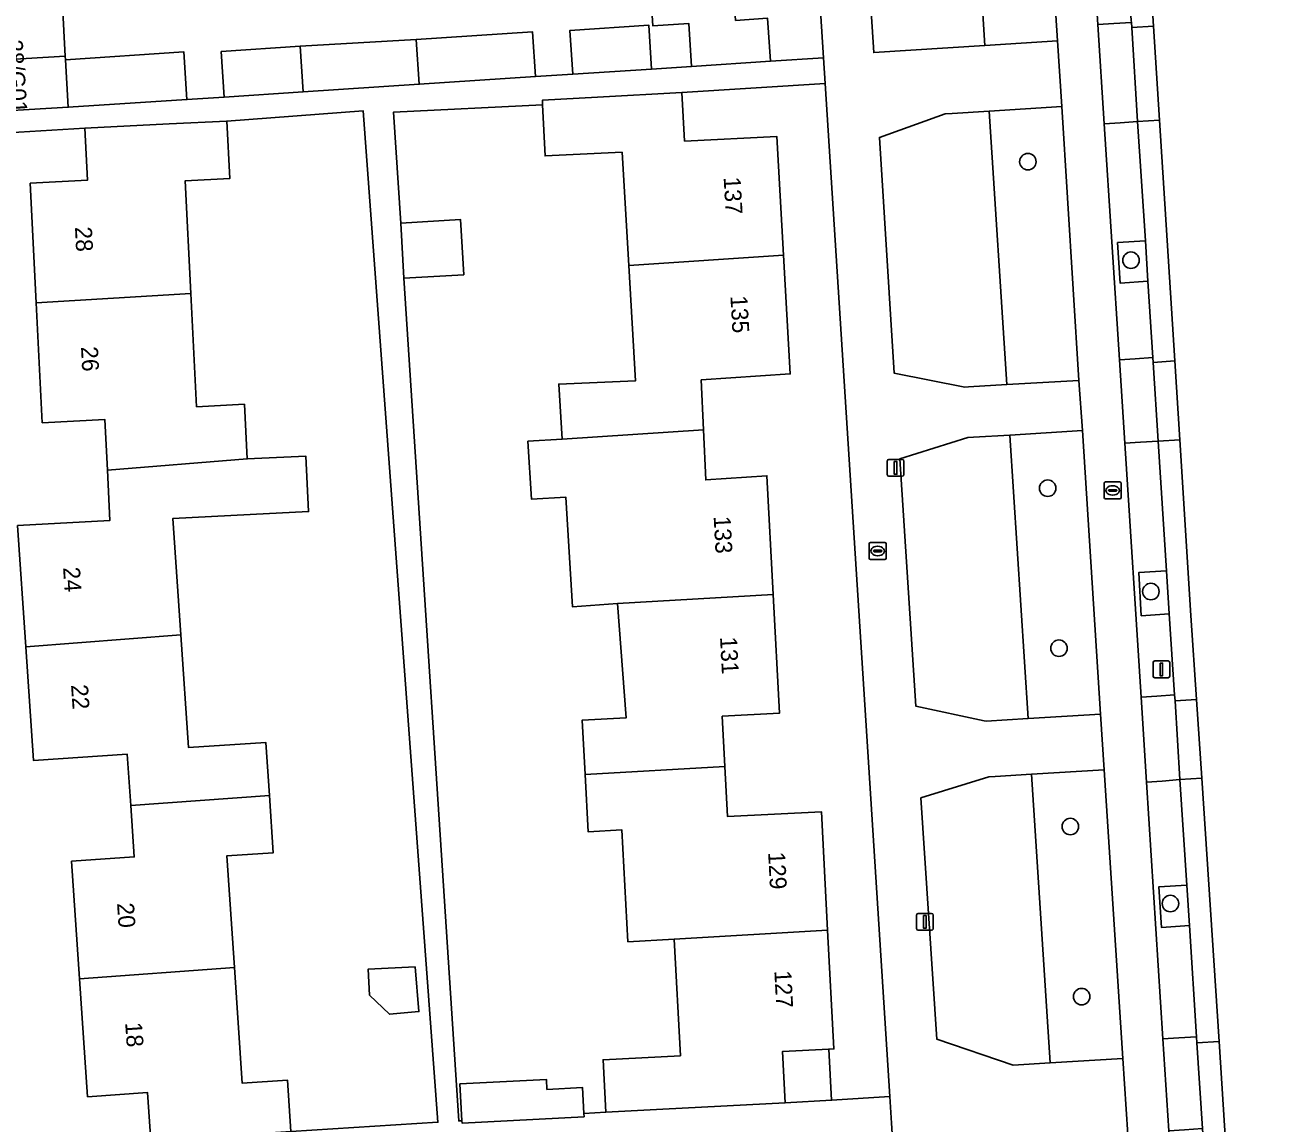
# Model space of a CAD drawing. Extents: x 159680 to 160786, y 387323 to 388340.
# Drawn here: x 160671.8 to 160745.5, y 388165.2 to 388230.3 of the extents above; entities that cross this region are included whole.
import ezdxf

# ---------------------------------------------------------------- set-up
doc = ezdxf.new("R2010")
doc.units = 0
for name, color, linetype in [('IMGEO_Boom', 7, 'Continuous'), ('IMGEO_Brandkraan', 7, 'Continuous'), ('IMGEO_Erf', 7, 'Continuous'), ('IMGEO_Fietspad_gesloten', 7, 'Continuous'), ('IMGEO_Groenvoorziening', 7, 'Continuous'), ('IMGEO_Lichtmast', 7, 'Continuous'), ('IMGEO_Pand', 7, 'Continuous'), ('IMGEO_Pand_nummerreeks', 7, 'Continuous'), ('IMGEO_Parkeervlak_open', 7, 'Continuous'), ('IMGEO_Rioolput', 7, 'Continuous'), ('IMGEO_Voetpad_open', 7, 'Continuous')]:
    doc.layers.add(name, color=color, linetype=linetype)

msp = doc.modelspace()

# ---------------------------------------------------------------- linework, layer by layer
at = {"layer": 'IMGEO_Boom'}
for centre in [(160731.24, 388222.234), (160737.348, 388216.391), (160732.415, 388202.875), (160738.528, 388196.747), (160733.08, 388193.384), (160733.757, 388182.813), (160739.689, 388178.245), (160734.424, 388172.729)]:
    msp.add_circle(centre, 0.489, dxfattribs=at)
at = {"layer": 'IMGEO_Brandkraan'}
for p, q in [((160721.837, 388198.724), (160721.837, 388199.576)), ((160721.912, 388199.65), (160722.764, 388199.65)), ((160722.838, 388199.576), (160722.838, 388198.724)), ((160722.096, 388199.144), (160722.096, 388199.156)), ((160722.534, 388199.107), (160722.136, 388199.107)), ((160722.139, 388199.193), (160722.537, 388199.193)), ((160722.348, 388198.87), (160722.323, 388198.87)), ((160722.325, 388199.43), (160722.35, 388199.43)), ((160722.58, 388199.156), (160722.58, 388199.144)), ((160722.764, 388198.65), (160721.912, 388198.65))]:
    msp.add_line(p, q, dxfattribs=at)
for points in [[(160721.837, 388198.724), (160721.837, 388199.576)], [(160721.912, 388199.65), (160722.764, 388199.65)], [(160722.838, 388199.576), (160722.838, 388198.724)], [(160722.764, 388198.65), (160721.912, 388198.65)]]:
    msp.add_lwpolyline(points, dxfattribs=at)
for centre, radius, start, end in [((160721.914, 388199.574), 0.0765, 91.55205, 178.44795), ((160721.914, 388199.574), 0.0765, 91.55205, 178.44795), ((160722.762, 388199.574), 0.0765, 1.55205, 88.44795), ((160722.762, 388199.574), 0.0765, 1.55205, 88.44795), ((160722.136, 388199.153), 0.0403, 85.87752, 175.75265), ((160722.133, 388199.143), 0.0366, 178.93798, 274.71019), ((160722.537, 388199.15), 0.043, 264.86636, 352.45326), ((160722.541, 388199.155), 0.0386, 1.73085, 96.63898), ((160721.914, 388198.726), 0.0765, 181.55205, 268.44795), ((160721.914, 388198.726), 0.0765, 181.55205, 268.44795), ((160722.762, 388198.726), 0.0765, 271.55205, 358.44795), ((160722.762, 388198.726), 0.0765, 271.55205, 358.44795)]:
    msp.add_arc(centre, radius, start, end, dxfattribs=at)
for centre, major_axis, ratio, start_param, end_param in [((160722.324, 388199.15), (-0.387, 0.002), 0.722429, 4.712389, 7.853982), ((160722.349, 388199.15), (-0.39, 0.002), 0.717154, 1.570796, 4.712389)]:
    msp.add_ellipse(centre, major_axis=major_axis, ratio=ratio, start_param=start_param, end_param=end_param, dxfattribs=at)
at = {"layer": 'IMGEO_Erf'}
for points in [[(160715.811, 388230.741), (160715.983, 388228.189), (160719.133, 388228.396), (160718.462, 388238.949)], [(160674.011, 388231.508), (160674.185, 388228.484), (160674.197, 388228.28), (160681.208, 388228.75), (160681.398, 388225.921), (160683.611, 388226.066), (160683.43, 388228.767), (160688.101, 388229.08), (160694.99, 388229.476), (160701.874, 388229.937), (160702.053, 388227.276), (160704.267, 388227.421), (160704.093, 388230.02), (160708.764, 388230.333), (160708.939, 388227.727), (160711.31, 388227.883), (160711.14, 388230.428), (160709.012, 388230.285), (160708.865, 388232.482)]]:
    msp.add_lwpolyline(points, dxfattribs=at)
for points in [[(160719.23, 388226.87), (160710.73, 388226.33), (160710.892, 388223.46), (160716.351, 388223.731), (160716.754, 388216.69), (160717.156, 388209.65), (160711.875, 388209.291), (160712.011, 388206.325), (160712.147, 388203.362), (160715.772, 388203.609), (160716.142, 388196.568), (160716.513, 388189.527), (160713.127, 388189.349), (160713.283, 388186.375), (160713.44, 388183.398), (160719, 388183.69), (160719.369, 388176.66), (160719.739, 388169.628), (160719.44, 388169.612), (160719.601, 388166.58), (160723.047, 388166.799)], [(160703.846, 388202.346), (160701.82, 388202.221), (160701.607, 388205.661), (160703.633, 388205.786), (160703.431, 388209.05), (160707.989, 388209.241), (160707.583, 388216.084), (160707.186, 388222.789), (160702.628, 388222.572), (160702.479, 388225.598), (160693.633, 388225.161), (160694.073, 388218.59), (160697.612, 388218.797), (160697.803, 388215.532), (160694.256, 388215.329), (160697.508, 388165.356), (160697.692, 388165.363), (160697.578, 388167.548), (160702.699, 388167.817), (160702.73, 388167.227), (160704.845, 388167.338), (160704.926, 388165.8), (160706.22, 388165.878), (160706.057, 388168.982), (160710.644, 388169.223), (160710.281, 388176.126), (160707.53, 388175.981), (160707.18, 388182.613), (160705.168, 388182.507), (160704.99, 388185.894), (160704.82, 388189.119), (160707.423, 388189.255), (160706.923, 388196.033), (160704.249, 388195.836)], [(160691.841, 388225.242), (160683.759, 388224.645), (160683.931, 388221.234), (160681.292, 388221.101), (160681.628, 388214.423), (160681.967, 388207.705), (160684.806, 388207.849), (160684.97, 388204.606), (160688.435, 388204.781), (160688.601, 388201.486), (160685.136, 388201.311), (160680.566, 388201.081), (160681.035, 388194.183), (160681.49, 388187.491), (160686.071, 388187.803), (160686.285, 388184.661), (160686.516, 388181.26), (160683.756, 388181.072), (160684.206, 388174.45), (160684.672, 388167.592), (160687.348, 388167.774), (160687.555, 388164.733), (160696.27, 388165.282)], [(160672.463, 388213.858), (160672.105, 388220.959), (160675.5, 388221.13), (160675.345, 388224.221), (160666.843, 388223.704), (160668.614, 388194.575), (160670.628, 388163.608), (160679.259, 388164.169), (160679.064, 388167.034), (160675.505, 388166.792), (160675.031, 388173.775), (160674.556, 388180.759), (160678.273, 388181.012), (160678.066, 388184.055), (160677.86, 388187.098), (160672.305, 388186.721), (160671.846, 388193.469), (160671.357, 388200.661), (160676.833, 388200.967), (160676.683, 388203.952), (160676.532, 388206.942), (160672.821, 388206.755)], [(160694.922, 388174.498), (160695.146, 388171.84), (160693.401, 388171.678), (160692.216, 388172.823), (160692.142, 388174.363)], [(160716.694, 388169.467), (160716.854, 388166.436), (160719.601, 388166.58), (160719.44, 388169.612)]]:
    msp.add_lwpolyline(points, close=True, dxfattribs=at)
at = {"layer": 'IMGEO_Fietspad_gesloten'}
for points in [[(160727.391, 388314.439), (160727.877, 388308.457), (160730.881, 388261.928), (160731.261, 388256.047), (160731.588, 388251.018), (160732.995, 388229.403), (160733.246, 388225.512), (160734.266, 388209.264), (160734.47, 388206.292), (160735.552, 388189.474), (160735.756, 388186.181), (160736.865, 388169.052), (160737.158, 388164.556), (160738.226, 388147.741), (160738.429, 388144.74), (160739.513, 388127.665), (160739.715, 388124.661), (160740.731, 388108.506), (160740.923, 388105.515), (160740.964, 388104.889), (160741.279, 388100.088), (160743.511, 388065.175), (160744.628, 388046.484), (160745.479, 388033.088)], [(160744.694, 388085.016), (160743.438, 388104.64), (160743.117, 388109.649), (160742.213, 388123.777), (160741.892, 388128.797), (160740.93, 388143.827), (160740.609, 388148.846), (160739.59, 388164.761), (160739.241, 388170.215), (160738.266, 388185.446), (160737.944, 388190.48), (160736.979, 388205.548), (160736.663, 388210.492), (160735.768, 388224.481), (160735.392, 388230.361), (160733.793, 388255.344), (160733.338, 388262.446), (160730.947, 388299.801), (160730.462, 388307.383)]]:
    msp.add_lwpolyline(points, dxfattribs=at)
at = {"layer": 'IMGEO_Groenvoorziening'}
for points in [[(160727.316, 388250.738), (160720.706, 388250.304), (160722.104, 388228.702), (160728.697, 388229.127)], [(160731.588, 388251.018), (160727.316, 388250.738), (160728.697, 388229.127), (160732.995, 388229.403)], [(160733.246, 388225.512), (160728.946, 388225.238), (160729.983, 388209.016), (160734.266, 388209.264)], [(160728.946, 388225.238), (160726.756, 388225.098), (160726.342, 388225.072), (160722.441, 388223.675), (160723.322, 388209.686), (160727.502, 388208.872), (160727.728, 388208.885), (160729.983, 388209.016)], [(160738.201, 388217.536), (160736.552, 388217.433), (160736.718, 388215.029), (160738.355, 388215.141)], [(160731.249, 388189.214), (160735.552, 388189.474), (160734.47, 388206.292), (160730.174, 388206.026)], [(160728.771, 388189.065), (160731.249, 388189.214), (160730.174, 388206.026), (160728.019, 388205.892), (160727.684, 388205.871), (160723.649, 388204.609), (160724.592, 388189.95), (160728.654, 388189.089)], [(160739.455, 388197.981), (160737.822, 388197.88), (160737.961, 388195.309), (160739.622, 388195.421)], [(160731.46, 388185.914), (160729.291, 388185.779), (160728.915, 388185.755), (160724.904, 388184.507), (160725.851, 388170.201), (160730.361, 388168.663), (160730.375, 388168.664), (160732.555, 388168.794)], [(160735.756, 388186.181), (160731.46, 388185.914), (160732.555, 388168.794), (160736.865, 388169.052)], [(160740.658, 388179.333), (160738.995, 388179.23), (160739.161, 388176.823), (160740.812, 388176.943)]]:
    msp.add_lwpolyline(points, close=True, dxfattribs=at)
at = {"layer": 'IMGEO_Lichtmast'}
for p, q in [((160722.903, 388203.68), (160722.903, 388204.48)), ((160722.903, 388204.48), (160722.903, 388203.68)), ((160723.003, 388204.58), (160723.793, 388204.58)), ((160723.793, 388204.58), (160723.003, 388204.58)), ((160723.893, 388204.48), (160723.893, 388203.68)), ((160723.893, 388203.68), (160723.893, 388204.48)), ((160723.793, 388203.58), (160723.003, 388203.58)), ((160723.003, 388203.58), (160723.793, 388203.58)), ((160738.657, 388191.732), (160738.657, 388192.532)), ((160738.657, 388192.532), (160738.657, 388191.732)), ((160738.757, 388192.632), (160739.547, 388192.632)), ((160739.547, 388192.632), (160738.757, 388192.632)), ((160739.647, 388192.532), (160739.647, 388191.732)), ((160739.647, 388191.732), (160739.647, 388192.532)), ((160739.547, 388191.632), (160738.757, 388191.632)), ((160738.757, 388191.632), (160739.547, 388191.632)), ((160724.638, 388176.761), (160724.638, 388177.561)), ((160724.638, 388177.561), (160724.638, 388176.761)), ((160724.738, 388177.661), (160725.528, 388177.661)), ((160725.528, 388177.661), (160724.738, 388177.661)), ((160725.628, 388177.561), (160725.628, 388176.761)), ((160725.628, 388176.761), (160725.628, 388177.561)), ((160725.528, 388176.661), (160724.738, 388176.661)), ((160724.738, 388176.661), (160725.528, 388176.661))]:
    msp.add_line(p, q, dxfattribs=at)
for points in [[(160723.323, 388204.455), (160723.473, 388204.455), (160723.473, 388203.705), (160723.323, 388203.705), (160723.323, 388204.455)], [(160739.077, 388192.507), (160739.227, 388192.507), (160739.227, 388191.757), (160739.077, 388191.757), (160739.077, 388192.507)], [(160725.058, 388177.536), (160725.208, 388177.536), (160725.208, 388176.786), (160725.058, 388176.786), (160725.058, 388177.536)]]:
    msp.add_lwpolyline(points, dxfattribs=at)
for centre, start, end in [((160723.003, 388204.48), 90, 180), ((160723.003, 388204.48), 90, 180), ((160723.793, 388204.48), 0, 90), ((160723.793, 388204.48), 360, 90), ((160723.003, 388203.68), 180, 270), ((160723.003, 388203.68), 180, 270), ((160723.793, 388203.68), 270, 0), ((160723.793, 388203.68), 270, 0), ((160738.757, 388192.532), 90, 180), ((160738.757, 388192.532), 90, 180), ((160739.547, 388192.532), 0, 90), ((160739.547, 388192.532), 360, 90), ((160738.757, 388191.732), 180, 270), ((160738.757, 388191.732), 180, 270), ((160739.547, 388191.732), 270, 0), ((160739.547, 388191.732), 270, 0), ((160724.738, 388177.561), 90, 180), ((160724.738, 388177.561), 90, 180), ((160725.528, 388177.561), 0, 90), ((160725.528, 388177.561), 360, 90), ((160724.738, 388176.761), 180, 270), ((160724.738, 388176.761), 180, 270), ((160725.528, 388176.761), 270, 0), ((160725.528, 388176.761), 270, 0)]:
    msp.add_arc(centre, 0.1, start, end, dxfattribs=at)
at = {"layer": 'IMGEO_Pand'}
for points in [[(160713.766, 388232.81), (160708.865, 388232.482), (160709.012, 388230.285), (160711.14, 388230.428), (160711.31, 388227.883), (160715.983, 388228.189), (160715.811, 388230.741), (160713.913, 388230.614)], [(160668.218, 388228.14), (160674.185, 388228.484), (160674.011, 388231.508), (160668.044, 388231.165)], [(160694.99, 388229.476), (160695.169, 388226.824), (160702.053, 388227.276), (160701.874, 388229.937)], [(160708.764, 388230.333), (160704.093, 388230.02), (160704.267, 388227.421), (160708.939, 388227.727)], [(160688.101, 388229.08), (160683.43, 388228.767), (160683.611, 388226.066), (160688.284, 388226.372)], [(160694.99, 388229.476), (160688.101, 388229.08), (160688.284, 388226.372), (160695.169, 388226.824)], [(160674.197, 388228.28), (160674.185, 388228.484), (160668.218, 388228.14), (160668.392, 388225.116), (160674.359, 388225.459)], [(160674.197, 388228.28), (160674.359, 388225.459), (160681.398, 388225.921), (160681.208, 388228.75)], [(160716.351, 388223.731), (160710.892, 388223.46), (160710.73, 388226.33), (160705.738, 388226.054), (160702.465, 388225.873), (160702.479, 388225.598), (160702.628, 388222.572), (160707.186, 388222.789), (160707.583, 388216.084), (160716.754, 388216.69)], [(160672.463, 388213.858), (160681.628, 388214.423), (160681.292, 388221.101), (160683.931, 388221.234), (160683.759, 388224.645), (160680.339, 388224.473), (160675.345, 388224.221), (160675.5, 388221.13), (160672.105, 388220.959)], [(160697.612, 388218.797), (160694.073, 388218.59), (160694.256, 388215.329), (160697.803, 388215.532)], [(160707.989, 388209.241), (160703.431, 388209.05), (160703.633, 388205.786), (160712.011, 388206.325), (160711.875, 388209.291), (160717.156, 388209.65), (160716.754, 388216.69), (160707.583, 388216.084)], [(160676.683, 388203.952), (160684.97, 388204.606), (160684.806, 388207.849), (160681.967, 388207.705), (160681.628, 388214.423), (160672.463, 388213.858), (160672.821, 388206.755), (160676.532, 388206.942)], [(160701.607, 388205.661), (160701.82, 388202.221), (160703.846, 388202.346), (160704.249, 388195.836), (160706.923, 388196.033), (160716.142, 388196.568), (160715.772, 388203.609), (160712.147, 388203.362), (160712.011, 388206.325), (160703.633, 388205.786)], [(160671.846, 388193.469), (160681.035, 388194.183), (160680.566, 388201.081), (160685.136, 388201.311), (160688.601, 388201.486), (160688.435, 388204.781), (160684.97, 388204.606), (160676.683, 388203.952), (160676.833, 388200.967), (160671.357, 388200.661)], [(160704.99, 388185.894), (160713.283, 388186.375), (160713.127, 388189.349), (160716.513, 388189.527), (160716.142, 388196.568), (160706.923, 388196.033), (160707.423, 388189.255), (160704.82, 388189.119)], [(160678.066, 388184.055), (160686.285, 388184.661), (160686.071, 388187.803), (160681.49, 388187.491), (160681.035, 388194.183), (160671.846, 388193.469), (160672.305, 388186.721), (160677.86, 388187.098)], [(160707.53, 388175.981), (160710.281, 388176.126), (160719.369, 388176.66), (160719, 388183.69), (160713.44, 388183.398), (160713.283, 388186.375), (160704.99, 388185.894), (160705.168, 388182.507), (160707.18, 388182.613)], [(160675.031, 388173.775), (160684.206, 388174.45), (160683.756, 388181.072), (160686.516, 388181.26), (160686.285, 388184.661), (160678.066, 388184.055), (160678.273, 388181.012), (160674.556, 388180.759)], [(160719.44, 388169.612), (160719.739, 388169.628), (160719.369, 388176.66), (160710.281, 388176.126), (160710.644, 388169.223), (160706.057, 388168.982), (160706.22, 388165.878), (160709.608, 388166.056), (160716.854, 388166.436), (160716.694, 388169.467)], [(160694.922, 388174.498), (160692.142, 388174.363), (160692.216, 388172.823), (160693.401, 388171.678), (160695.146, 388171.84)], [(160684.248, 388164.508), (160687.555, 388164.733), (160687.348, 388167.774), (160684.672, 388167.592), (160684.206, 388174.45), (160675.031, 388173.775), (160675.505, 388166.792), (160679.064, 388167.034), (160679.259, 388164.169)], [(160704.845, 388167.338), (160702.73, 388167.227), (160702.699, 388167.817), (160697.578, 388167.548), (160697.692, 388165.363), (160697.699, 388165.226), (160704.936, 388165.606), (160704.926, 388165.8)]]:
    msp.add_lwpolyline(points, close=True, dxfattribs=at)
at = {"layer": 'IMGEO_Parkeervlak_open'}
for points in [[(160738.677, 388230.27), (160737.066, 388255.54), (160737.066, 388255.54), (160735.772, 388255.457), (160736.053, 388251.072), (160736.186, 388248.988), (160737.014, 388236.059), (160737.171, 388233.615), (160737.364, 388230.607), (160737.372, 388230.488), (160737.391, 388230.189)], [(160739.942, 388210.418), (160739.032, 388224.697), (160739.032, 388224.697), (160737.745, 388224.614), (160738.201, 388217.536), (160738.355, 388215.141), (160738.645, 388210.626), (160738.663, 388210.336)], [(160741.232, 388190.344), (160740.904, 388195.331), (160740.24, 388205.748), (160738.953, 388205.665), (160739.455, 388197.981), (160739.622, 388195.421), (160739.936, 388190.618), (160739.959, 388190.262)], [(160742.568, 388170.063), (160741.54, 388185.682), (160740.254, 388185.6), (160740.658, 388179.333), (160740.812, 388176.943), (160741.238, 388170.349), (160741.261, 388169.982), (160742.568, 388170.063)]]:
    msp.add_lwpolyline(points, close=True, dxfattribs=at)
at = {"layer": 'IMGEO_Rioolput'}
for p, q in [((160735.841, 388203.242), (160736.693, 388203.242)), ((160735.766, 388202.316), (160735.766, 388203.168)), ((160736.025, 388202.736), (160736.025, 388202.748)), ((160736.463, 388202.699), (160736.065, 388202.699)), ((160736.068, 388202.785), (160736.466, 388202.785)), ((160736.254, 388203.022), (160736.279, 388203.022)), ((160736.509, 388202.748), (160736.509, 388202.736)), ((160736.767, 388203.168), (160736.767, 388202.316)), ((160736.693, 388202.242), (160735.841, 388202.242)), ((160736.277, 388202.462), (160736.252, 388202.462))]:
    msp.add_line(p, q, dxfattribs=at)
for points in [[(160735.841, 388203.242), (160736.693, 388203.242)], [(160735.766, 388202.316), (160735.766, 388203.168)], [(160736.767, 388203.168), (160736.767, 388202.316)], [(160736.693, 388202.242), (160735.841, 388202.242)]]:
    msp.add_lwpolyline(points, dxfattribs=at)
for centre, radius, start, end in [((160735.843, 388203.166), 0.0765, 91.55205, 178.44795), ((160735.843, 388203.166), 0.0765, 91.55205, 178.44795), ((160736.691, 388203.166), 0.0765, 1.55205, 88.44795), ((160736.691, 388203.166), 0.0765, 1.55205, 88.44795), ((160736.065, 388202.745), 0.0403, 85.87752, 175.75265), ((160736.062, 388202.735), 0.0366, 178.93798, 274.71019), ((160736.466, 388202.742), 0.043, 264.86636, 352.45326), ((160736.47, 388202.747), 0.0386, 1.73085, 96.63898), ((160735.843, 388202.318), 0.0765, 181.55205, 268.44795), ((160735.843, 388202.318), 0.0765, 181.55205, 268.44795), ((160736.691, 388202.318), 0.0765, 271.55205, 358.44795), ((160736.691, 388202.318), 0.0765, 271.55205, 358.44795)]:
    msp.add_arc(centre, radius, start, end, dxfattribs=at)
for centre, major_axis, ratio, start_param, end_param in [((160736.253, 388202.742), (-0.387, 0.002), 0.722429, 4.712389, 7.853982), ((160736.278, 388202.742), (-0.39, 0.002), 0.717154, 1.570796, 4.712389)]:
    msp.add_ellipse(centre, major_axis=major_axis, ratio=ratio, start_param=start_param, end_param=end_param, dxfattribs=at)
at = {"layer": 'IMGEO_Voetpad_open'}
for points in [[(160734.266, 388209.264), (160729.983, 388209.016), (160727.728, 388208.885), (160727.502, 388208.872), (160723.322, 388209.686), (160722.441, 388223.675), (160726.342, 388225.072), (160726.756, 388225.098), (160728.946, 388225.238), (160733.246, 388225.512), (160732.995, 388229.403), (160728.697, 388229.127), (160722.104, 388228.702), (160720.706, 388250.304)], [(160718.462, 388238.949), (160719.133, 388228.396), (160719.23, 388226.87), (160723.047, 388166.799), (160723.147, 388165.225), (160726.974, 388105.008), (160727.027, 388104.175), (160727.349, 388099.094), (160728.088, 388087.418), (160728.185, 388085.893), (160729.427, 388066.269), (160729.828, 388059.619), (160729.832, 388059.559), (160729.835, 388059.498), (160730.447, 388050.355), (160730.509, 388049.426), (160730.549, 388048.708), (160730.642, 388047.062)], [(160723.147, 388165.225), (160723.047, 388166.799), (160719.601, 388166.58), (160716.854, 388166.436), (160709.608, 388166.056), (160706.22, 388165.878), (160704.926, 388165.8), (160704.936, 388165.606), (160697.699, 388165.226), (160697.692, 388165.363), (160697.508, 388165.356), (160694.256, 388215.329), (160694.073, 388218.59), (160693.633, 388225.161), (160702.479, 388225.598), (160702.465, 388225.873), (160705.738, 388226.054), (160710.73, 388226.33), (160719.23, 388226.87), (160719.133, 388228.396), (160715.983, 388228.189), (160711.31, 388227.883), (160708.939, 388227.727), (160704.267, 388227.421), (160702.053, 388227.276), (160695.169, 388226.824), (160688.284, 388226.372), (160683.611, 388226.066), (160681.398, 388225.921), (160674.359, 388225.459), (160668.392, 388225.116)], [(160666.843, 388223.704), (160675.345, 388224.221), (160680.339, 388224.473), (160683.759, 388224.645), (160691.841, 388225.242), (160696.27, 388165.282), (160687.555, 388164.733), (160684.248, 388164.508), (160679.259, 388164.169), (160670.628, 388163.608)], [(160737.158, 388164.556), (160736.865, 388169.052), (160732.555, 388168.794), (160730.375, 388168.664), (160730.361, 388168.663), (160725.851, 388170.201), (160724.904, 388184.507), (160728.915, 388185.755), (160729.291, 388185.779), (160731.46, 388185.914), (160735.756, 388186.181), (160735.552, 388189.474), (160731.249, 388189.214), (160728.771, 388189.065), (160728.654, 388189.089), (160724.592, 388189.95), (160723.649, 388204.609), (160727.684, 388205.871), (160728.019, 388205.892), (160730.174, 388206.026), (160734.47, 388206.292), (160734.266, 388209.264)]]:
    msp.add_lwpolyline(points, dxfattribs=at)
for points in [[(160737.391, 388230.189), (160737.372, 388230.488), (160736.329, 388230.421), (160735.392, 388230.361), (160735.768, 388224.481), (160736.7, 388224.541), (160737.745, 388224.614)], [(160739.032, 388224.697), (160738.677, 388230.27), (160737.391, 388230.189), (160737.745, 388224.614), (160739.032, 388224.697)], [(160737.745, 388224.614), (160736.7, 388224.541), (160735.768, 388224.481), (160736.663, 388210.492), (160737.59, 388210.551), (160738.645, 388210.626), (160738.355, 388215.141), (160736.718, 388215.029), (160736.552, 388217.433), (160738.201, 388217.536)], [(160738.663, 388210.336), (160738.645, 388210.626), (160737.59, 388210.551), (160736.663, 388210.492), (160736.979, 388205.548), (160737.905, 388205.607), (160738.953, 388205.665)], [(160740.24, 388205.748), (160739.942, 388210.418), (160738.663, 388210.336), (160738.953, 388205.665)], [(160738.953, 388205.665), (160737.905, 388205.607), (160736.979, 388205.548), (160737.944, 388190.48), (160738.88, 388190.54), (160739.936, 388190.618), (160739.622, 388195.421), (160737.961, 388195.309), (160737.822, 388197.88), (160739.455, 388197.981)], [(160739.959, 388190.262), (160739.936, 388190.618), (160738.88, 388190.54), (160737.944, 388190.48), (160738.266, 388185.446), (160739.194, 388185.505), (160740.254, 388185.6)], [(160741.54, 388185.682), (160741.232, 388190.344), (160739.959, 388190.262), (160740.254, 388185.6)], [(160740.812, 388176.943), (160739.161, 388176.823), (160738.995, 388179.23), (160740.658, 388179.333), (160740.254, 388185.6), (160739.194, 388185.505), (160738.266, 388185.446), (160739.241, 388170.215), (160740.18, 388170.275), (160741.238, 388170.349)], [(160741.261, 388169.982), (160741.238, 388170.349), (160740.18, 388170.275), (160739.241, 388170.215), (160739.59, 388164.761), (160740.529, 388164.821), (160741.587, 388164.899)], [(160742.978, 388163.848), (160742.568, 388170.063), (160742.568, 388170.063), (160741.261, 388169.982), (160741.587, 388164.899), (160741.66, 388163.763)]]:
    msp.add_lwpolyline(points, close=True, dxfattribs=at)

# ---------------------------------------------------------------- texts
at = {"layer": 'IMGEO_Pand_nummerreeks'}
for s, rotation, p in [('28/G01', 273.87871, (160670.655, 388229.436)), ('137', 273.27138, (160713.205, 388221.309)), ('28', 272.88574, (160674.759, 388218.357)), ('135', 273.27199, (160713.606, 388214.269)), ('26', 272.88574, (160675.117, 388211.258)), ('133', 273.01215, (160712.614, 388201.202)), ('24', 273.89045, (160674.052, 388198.172)), ('131', 273.01215, (160712.991, 388194.047)), ('22', 273.89045, (160674.526, 388191.205)), ('129', 273.0083, (160715.842, 388181.288)), ('20', 273.88704, (160677.252, 388178.26)), ('127', 273.0083, (160716.211, 388174.257)), ('18', 273.88704, (160677.733, 388171.185))]:
    msp.add_text(s, height=1, rotation=rotation, dxfattribs=at).set_placement(p)

doc.saveas('drawing.dxf')
